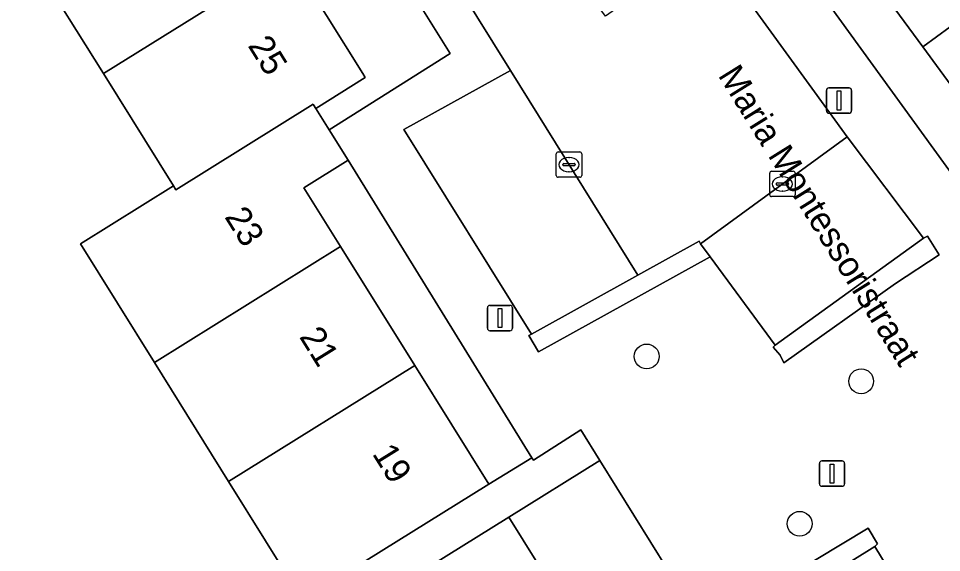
# Model space of a CAD drawing. Extents: x 160377 to 161131, y 383938 to 384853.
# Drawn here: x 160737.47 to 160773.84, y 384255.57 to 384276.61 of the extents above; entities that cross this region are included whole.
import ezdxf

# ---------------------------------------------------------------- set-up
doc = ezdxf.new("R2010")
doc.units = 0
for name, color, linetype in [('IMGEO_Boom', 7, 'Continuous'), ('IMGEO_Erf', 7, 'Continuous'), ('IMGEO_Groenvoorziening', 7, 'Continuous'), ('IMGEO_Haag', 7, 'Continuous'), ('IMGEO_Kolk', 7, 'Continuous'), ('IMGEO_Lichtmast', 7, 'Continuous'), ('IMGEO_Openbare_ruimte_label', 7, 'Continuous'), ('IMGEO_Pand', 7, 'Continuous'), ('IMGEO_Pand_nummerreeks', 7, 'Continuous'), ('IMGEO_Parkeervlak_open', 7, 'Continuous'), ('IMGEO_Rijbaan_lokaal_open', 7, 'Continuous'), ('IMGEO_Voetpad_open', 7, 'Continuous')]:
    doc.layers.add(name, color=color, linetype=linetype)

msp = doc.modelspace()

# ---------------------------------------------------------------- linework, layer by layer
at = {"layer": 'IMGEO_Boom'}
for centre in [(160762.222, 384263.291), (160770.671, 384262.315), (160768.247, 384256.699)]:
    msp.add_circle(centre, 0.489, dxfattribs=at)
at = {"layer": 'IMGEO_Erf'}
for points in [[(160754.48, 384275.227), (160749.547, 384283.125), (160748.41, 384282.445), (160746.708, 384281.384), (160748.174, 384279.031), (160751.034, 384274.442), (160751.135, 384274.28), (160749.185, 384273.065), (160749.708, 384272.226)], [(160773.104, 384275.49), (160769.936, 384279.805), (160768.113, 384282.29), (160766.53, 384281.128), (160777.657, 384265.771), (160775.876, 384264.43), (160779.14, 384259.9), (160782.675, 384262.447), (160779.437, 384266.859), (160776.27, 384271.175)], [(160739.907, 384267.733), (160743.572, 384270.017), (160740.813, 384274.443), (160738.054, 384278.87), (160735.381, 384277.204), (160733.264, 384280.6), (160723.808, 384274.736), (160728.066, 384267.868), (160725.958, 384266.537), (160726.995, 384264.81), (160728.954, 384265.992), (160731.284, 384262.131), (160733.616, 384258.266), (160731.849, 384257.2), (160732.902, 384255.452), (160734.748, 384256.564), (160736.961, 384252.892), (160739.409, 384248.829), (160737.564, 384247.717), (160737.981, 384247.025), (160738.352, 384247.256), (160748.663, 384253.685), (160745.744, 384258.368), (160742.825, 384263.051)], [(160750.457, 384271.024), (160748.718, 384269.941), (160750.162, 384267.624), (160753.081, 384262.942), (160756, 384258.258), (160757.694, 384259.304)], [(160763.57, 384250), (160761.234, 384253.787), (160763.053, 384254.887), (160760.381, 384259.19), (160756.792, 384256.961), (160759.684, 384252.322), (160761.131, 384250), (160762.576, 384247.682), (160765.467, 384243.043), (160768.359, 384238.404), (160769.849, 384236.013), (160771.546, 384237.07)]]:
    msp.add_lwpolyline(points, close=True, dxfattribs=at)
at = {"layer": 'IMGEO_Groenvoorziening'}
for points in [[(160757.678, 384264.169), (160757.582, 384264.112), (160757.962, 384263.469), (160764.722, 384267.218), (160764.341, 384267.735), (160764.291, 384267.837), (160761.875, 384266.497)], [(160767.626, 384263.047), (160772.03, 384266.168), (160773.741, 384267.296), (160773.288, 384268.032), (160773.126, 384267.953), (160767.279, 384263.74), (160767.2, 384263.658), (160767.48, 384263.348)], [(160765.077, 384251.988), (160771.203, 384255.81), (160771.311, 384255.914), (160770.944, 384256.524), (160766.784, 384254.019), (160764.52, 384252.628), (160764.937, 384251.924)]]:
    msp.add_lwpolyline(points, close=True, dxfattribs=at)
at = {"layer": 'IMGEO_Haag'}
for points in [[(160757.678, 384264.169), (160757.582, 384264.112), (160757.962, 384263.469), (160764.722, 384267.218), (160764.341, 384267.735), (160764.291, 384267.837), (160761.875, 384266.497)], [(160767.626, 384263.047), (160772.03, 384266.168), (160773.741, 384267.296), (160773.288, 384268.032), (160773.126, 384267.953), (160767.279, 384263.74), (160767.2, 384263.658), (160767.48, 384263.348)], [(160765.077, 384251.988), (160771.203, 384255.81), (160771.311, 384255.914), (160770.944, 384256.524), (160766.784, 384254.019), (160764.52, 384252.628), (160764.937, 384251.924)]]:
    msp.add_lwpolyline(points, close=True, dxfattribs=at)
at = {"layer": 'IMGEO_Kolk'}
for p, q in [((160758.66, 384270.426), (160758.66, 384271.278)), ((160758.735, 384271.352), (160759.587, 384271.352)), ((160759.148, 384271.132), (160759.173, 384271.132)), ((160759.661, 384271.278), (160759.661, 384270.426)), ((160758.919, 384270.846), (160758.919, 384270.858)), ((160759.357, 384270.809), (160758.959, 384270.809)), ((160758.962, 384270.895), (160759.36, 384270.895)), ((160759.403, 384270.858), (160759.403, 384270.846)), ((160759.587, 384270.352), (160758.735, 384270.352)), ((160759.171, 384270.572), (160759.146, 384270.572)), ((160767.069, 384269.663), (160767.069, 384270.515)), ((160767.144, 384270.589), (160767.996, 384270.589)), ((160767.557, 384270.369), (160767.582, 384270.369)), ((160768.07, 384270.515), (160768.07, 384269.663)), ((160767.328, 384270.083), (160767.328, 384270.095)), ((160767.766, 384270.046), (160767.368, 384270.046)), ((160767.371, 384270.132), (160767.769, 384270.132)), ((160767.812, 384270.095), (160767.812, 384270.083)), ((160767.996, 384269.589), (160767.144, 384269.589)), ((160767.58, 384269.809), (160767.555, 384269.809))]:
    msp.add_line(p, q, dxfattribs=at)
for points in [[(160758.66, 384270.426), (160758.66, 384271.278)], [(160758.735, 384271.352), (160759.587, 384271.352)], [(160759.661, 384271.278), (160759.661, 384270.426)], [(160759.587, 384270.352), (160758.735, 384270.352)], [(160767.069, 384269.663), (160767.069, 384270.515)], [(160767.144, 384270.589), (160767.996, 384270.589)], [(160768.07, 384270.515), (160768.07, 384269.663)], [(160767.996, 384269.589), (160767.144, 384269.589)]]:
    msp.add_lwpolyline(points, dxfattribs=at)
for centre, radius, start, end in [((160758.737, 384271.276), 0.0765, 91.552, 178.448), ((160758.737, 384271.276), 0.0765, 91.552, 178.448), ((160759.585, 384271.276), 0.0765, 1.552, 88.448), ((160759.585, 384271.276), 0.0765, 1.552, 88.448), ((160758.959, 384270.855), 0.0403, 85.8775, 175.7526), ((160758.956, 384270.845), 0.0366, 178.938, 274.7102), ((160759.36, 384270.852), 0.043, 264.8664, 352.4533), ((160759.364, 384270.857), 0.0386, 1.7309, 96.639), ((160758.737, 384270.428), 0.0765, 181.552, 268.448), ((160758.737, 384270.428), 0.0765, 181.552, 268.448), ((160759.585, 384270.428), 0.0765, 271.552, 358.448), ((160759.585, 384270.428), 0.0765, 271.552, 358.448), ((160767.146, 384270.513), 0.0765, 91.552, 178.448), ((160767.146, 384270.513), 0.0765, 91.552, 178.448), ((160767.994, 384270.513), 0.0765, 1.552, 88.448), ((160767.994, 384270.513), 0.0765, 1.552, 88.448), ((160767.368, 384270.092), 0.0403, 85.8775, 175.7526), ((160767.365, 384270.082), 0.0366, 178.938, 274.7102), ((160767.769, 384270.089), 0.043, 264.8664, 352.4533), ((160767.773, 384270.094), 0.0386, 1.7309, 96.639), ((160767.146, 384269.665), 0.0765, 181.552, 268.448), ((160767.146, 384269.665), 0.0765, 181.552, 268.448), ((160767.994, 384269.665), 0.0765, 271.552, 358.448), ((160767.994, 384269.665), 0.0765, 271.552, 358.448)]:
    msp.add_arc(centre, radius, start, end, dxfattribs=at)
for centre, major_axis, ratio, start_param, end_param in [((160759.147, 384270.852), (-0.387, 0.002), 0.722429, 4.712389, 7.853982), ((160759.172, 384270.852), (-0.39, 0.002), 0.717154, 1.570796, 4.712389), ((160767.556, 384270.089), (-0.387, 0.002), 0.722429, 4.712389, 7.853982), ((160767.581, 384270.089), (-0.39, 0.002), 0.717154, 1.570796, 4.712389)]:
    msp.add_ellipse(centre, major_axis=major_axis, ratio=ratio, start_param=start_param, end_param=end_param, dxfattribs=at)
at = {"layer": 'IMGEO_Lichtmast'}
for p, q in [((160769.302, 384272.977), (160769.302, 384273.777)), ((160769.302, 384273.777), (160769.302, 384272.977)), ((160769.402, 384273.877), (160770.192, 384273.877)), ((160770.192, 384273.877), (160769.402, 384273.877)), ((160770.292, 384273.777), (160770.292, 384272.977)), ((160770.292, 384272.977), (160770.292, 384273.777)), ((160770.192, 384272.877), (160769.402, 384272.877)), ((160769.402, 384272.877), (160770.192, 384272.877)), ((160755.944, 384264.406), (160755.944, 384265.206)), ((160755.944, 384265.206), (160755.944, 384264.406)), ((160756.044, 384265.306), (160756.834, 384265.306)), ((160756.834, 384265.306), (160756.044, 384265.306)), ((160756.934, 384265.206), (160756.934, 384264.406)), ((160756.934, 384264.406), (160756.934, 384265.206)), ((160756.834, 384264.306), (160756.044, 384264.306)), ((160756.044, 384264.306), (160756.834, 384264.306)), ((160769.026, 384258.275), (160769.026, 384259.075)), ((160769.026, 384259.075), (160769.026, 384258.275)), ((160769.126, 384259.175), (160769.916, 384259.175)), ((160769.916, 384259.175), (160769.126, 384259.175)), ((160770.016, 384259.075), (160770.016, 384258.275)), ((160770.016, 384258.275), (160770.016, 384259.075)), ((160769.916, 384258.175), (160769.126, 384258.175)), ((160769.126, 384258.175), (160769.916, 384258.175))]:
    msp.add_line(p, q, dxfattribs=at)
for points in [[(160769.722, 384273.752), (160769.872, 384273.752), (160769.872, 384273.002), (160769.722, 384273.002), (160769.722, 384273.752)], [(160756.364, 384265.181), (160756.514, 384265.181), (160756.514, 384264.431), (160756.364, 384264.431), (160756.364, 384265.181)], [(160769.446, 384259.05), (160769.596, 384259.05), (160769.596, 384258.3), (160769.446, 384258.3), (160769.446, 384259.05)]]:
    msp.add_lwpolyline(points, dxfattribs=at)
for centre, start, end in [((160769.402, 384273.777), 90, 180), ((160769.402, 384273.777), 90, 180), ((160770.192, 384273.777), 0, 90), ((160770.192, 384273.777), 360, 90), ((160769.402, 384272.977), 180, 270), ((160769.402, 384272.977), 180, 270), ((160770.192, 384272.977), 270, 0), ((160770.192, 384272.977), 270, 0), ((160756.044, 384265.206), 90, 180), ((160756.044, 384265.206), 90, 180), ((160756.834, 384265.206), 0, 90), ((160756.834, 384265.206), 360, 90), ((160756.044, 384264.406), 180, 270), ((160756.044, 384264.406), 180, 270), ((160756.834, 384264.406), 270, 0), ((160756.834, 384264.406), 270, 0), ((160769.126, 384259.075), 90, 180), ((160769.126, 384259.075), 90, 180), ((160769.916, 384259.075), 0, 90), ((160769.916, 384259.075), 360, 90), ((160769.126, 384258.275), 180, 270), ((160769.126, 384258.275), 180, 270), ((160769.916, 384258.275), 270, 0), ((160769.916, 384258.275), 270, 0)]:
    msp.add_arc(centre, 0.1, start, end, dxfattribs=at)
at = {"layer": 'IMGEO_Pand'}
for points in [[(160780.101, 384280.623), (160776.933, 384284.939), (160769.936, 384279.805), (160773.104, 384275.49)], [(160740.813, 384274.443), (160748.174, 384279.031), (160746.708, 384281.384), (160748.41, 384282.445), (160747.117, 384284.519), (160738.054, 384278.87)], [(160780.101, 384280.623), (160773.104, 384275.49), (160776.27, 384271.175), (160783.267, 384276.308)], [(160751.135, 384274.28), (160751.034, 384274.442), (160748.174, 384279.031), (160740.813, 384274.443), (160743.572, 384270.017), (160743.674, 384269.854), (160749.084, 384273.227), (160749.086, 384273.223), (160749.096, 384273.207), (160749.185, 384273.065)], [(160748.718, 384269.941), (160750.457, 384271.024), (160749.708, 384272.226), (160749.185, 384273.065), (160749.096, 384273.207), (160749.086, 384273.223), (160749.084, 384273.227), (160743.674, 384269.854), (160743.572, 384270.017), (160739.907, 384267.733), (160742.825, 384263.051), (160750.162, 384267.624)], [(160742.825, 384263.051), (160745.744, 384258.368), (160753.081, 384262.942), (160750.162, 384267.624)], [(160745.744, 384258.368), (160748.663, 384253.685), (160751.757, 384255.614), (160756, 384258.258), (160753.081, 384262.942)], [(160759.684, 384252.322), (160756.792, 384256.961), (160752.549, 384254.316), (160749.467, 384252.395), (160750.96, 384250), (160752.359, 384247.756), (160755.959, 384250)]]:
    msp.add_lwpolyline(points, close=True, dxfattribs=at)
at = {"layer": 'IMGEO_Parkeervlak_open'}
for points in [[(160757.678, 384264.169), (160761.875, 384266.497), (160756.853, 384274.564), (160752.656, 384272.236)], [(160767.279, 384263.74), (160773.126, 384267.953), (160770.117, 384271.949), (160764.341, 384267.735), (160764.722, 384267.218)], [(160771.203, 384255.81), (160765.077, 384251.988), (160767.633, 384247.853), (160771.106, 384250), (160773.75, 384251.634)]]:
    msp.add_lwpolyline(points, close=True, dxfattribs=at)
at = {"layer": 'IMGEO_Rijbaan_lokaal_open'}
msp.add_lwpolyline([(160747.713, 384296.654), (160743.299, 384293.783), (160746.942, 384287.932), (160748.074, 384288.666), (160756.853, 384274.564), (160761.875, 384266.497), (160764.291, 384267.837), (160764.341, 384267.735), (160770.117, 384271.949), (160764.611, 384279.532), (160760.604, 384276.697), (160750.922, 384289.878), (160752.08, 384290.776)], close=True, dxfattribs=at)
at = {"layer": 'IMGEO_Voetpad_open'}
for points in [[(160764.611, 384279.532), (160770.117, 384271.949), (160773.126, 384267.953), (160773.288, 384268.032), (160773.741, 384267.296), (160772.03, 384266.168), (160767.626, 384263.047), (160767.48, 384263.348), (160767.2, 384263.658), (160767.279, 384263.74), (160764.722, 384267.218), (160757.962, 384263.469), (160757.582, 384264.112), (160757.678, 384264.169), (160752.656, 384272.236), (160756.853, 384274.564), (160748.074, 384288.666)], [(160749.547, 384283.125), (160754.48, 384275.227), (160749.708, 384272.226), (160750.457, 384271.024), (160757.694, 384259.304), (160757.755, 384259.205), (160759.625, 384260.407), (160760.381, 384259.19), (160763.053, 384254.887)], [(160777.657, 384265.771), (160766.53, 384281.128)], [(160752.549, 384254.316), (160756.792, 384256.961), (160760.381, 384259.19), (160759.625, 384260.407), (160757.755, 384259.205), (160757.694, 384259.304), (160756, 384258.258), (160751.757, 384255.614), (160748.663, 384253.685)], [(160766.784, 384254.019), (160770.944, 384256.524), (160771.311, 384255.914), (160771.203, 384255.81), (160773.75, 384251.634)]]:
    msp.add_lwpolyline(points, dxfattribs=at)

# ---------------------------------------------------------------- texts
at = {"layer": 'IMGEO_Openbare_ruimte_label'}
msp.add_text('Maria Montessoristraat', height=1, rotation=301.9265, dxfattribs=at).set_placement((160765.009, 384274.37))
at = {"layer": 'IMGEO_Pand_nummerreeks'}
for s, rotation, p in [('25', 301.9307, (160746.484, 384275.542)), ('23', 301.9365, (160745.567, 384268.795)), ('21', 301.9352, (160748.512, 384264.07)), ('19', 301.9352, (160751.385, 384259.461))]:
    msp.add_text(s, height=1, rotation=rotation, dxfattribs=at).set_placement(p)

doc.saveas('drawing.dxf')
